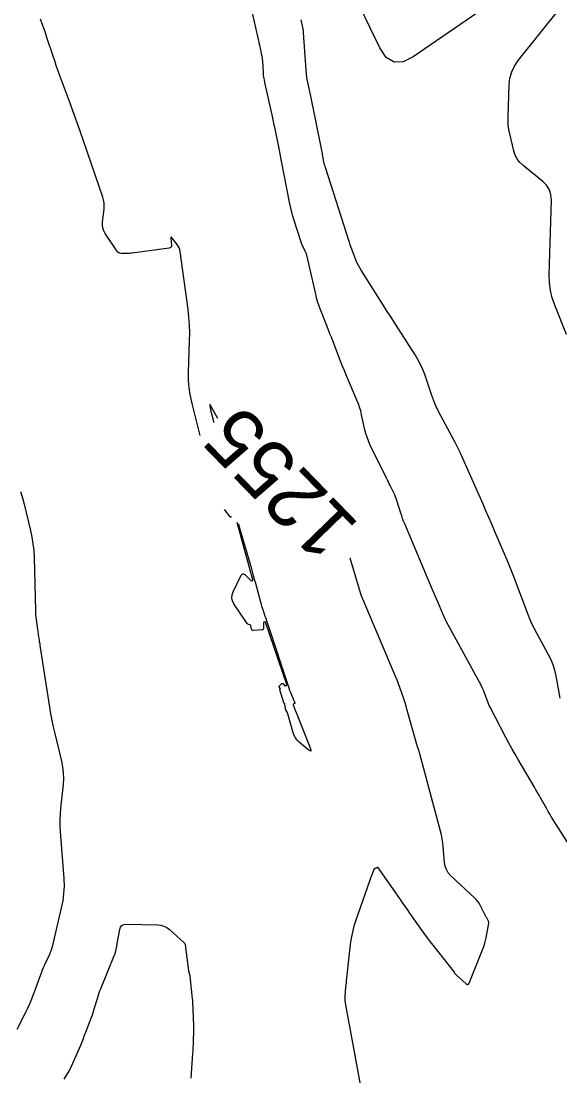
# Model space of a CAD drawing. Extents: x 658976 to 668726, y 639543 to 647196.
# Drawn here: x 662537.1 to 662593.2, y 642497.9 to 642607.6 of the extents above; entities that cross this region are included whole.
import ezdxf

# ---------------------------------------------------------------- set-up
doc = ezdxf.new("R2010")
doc.units = 0
for name, color, linetype in [('Ex_Contour Labels', 7, 'Continuous'), ('Ex_Major Contours', 7, 'Continuous'), ('Ex_Minor Contours', 7, 'Continuous')]:
    doc.layers.add(name, color=color, linetype=linetype)

msp = doc.modelspace()

# ---------------------------------------------------------------- linework, layer by layer
at = {"layer": 'Ex_Major Contours'}
for points in [[(662555.77, 642564.46), (662554.91, 642567.78), (662554.73, 642568.58), (662554.61, 642569.38), (662554.55, 642570.2), (662554.55, 642571.01), (662554.66, 642574.3), (662554.67, 642575.12), (662554.64, 642575.94), (662554.58, 642576.75), (662554.49, 642577.57), (662553.66, 642583.61), (662553.62, 642583.8), (662553.56, 642583.98), (662553.47, 642584.15), (662553.37, 642584.31), (662552.85, 642584.99), (662552.77, 642585.08), (662552.72, 642585.1), (662552.7, 642585.05), (662552.7, 642584.93), (662552.78, 642584.3), (662552.78, 642584.16), (662552.73, 642584.05), (662552.64, 642583.98), (662552.51, 642583.94), (662548.66, 642583.42), (662548.52, 642583.41), (662548.38, 642583.39), (662548.24, 642583.39), (662548.1, 642583.39), (662547.53, 642583.4), (662547.39, 642583.42), (662547.27, 642583.47), (662547.17, 642583.54), (662547.08, 642583.65), (662545.87, 642585.47), (662545.72, 642585.75), (662545.62, 642586.05), (662545.58, 642586.35), (662545.59, 642586.68), (662545.75, 642587.98), (662545.77, 642588.31), (662545.75, 642588.63), (662545.7, 642588.95), (662545.61, 642589.26), (662543.22, 642596.2), (662542.99, 642596.88), (662542.75, 642597.56), (662542.5, 642598.23), (662542.26, 642598.9), (662541.12, 642601.98), (662540.94, 642602.46), (662540.77, 642602.94), (662540.61, 642603.42), (662540.45, 642603.9), (662539.81, 642605.84), (662539.65, 642606.32), (662539.48, 642606.8), (662539.31, 642607.28), (662539.14, 642607.76)], [(662557.59, 642566.22), (662556.8, 642567.64), (662556.78, 642567.68), (662556.76, 642567.69), (662556.76, 642567.67), (662556.76, 642567.62), (662556.8, 642567.38), (662556.8, 642567.32), (662556.82, 642567.26), (662556.83, 642567.2), (662556.84, 642567.14), (662557.16, 642565.81)], [(662537.06, 642558.65), (662537.26, 642557.98), (662537.43, 642557.31), (662538.1, 642554.58), (662538.24, 642553.9), (662538.35, 642553.21), (662538.43, 642552.52), (662538.46, 642551.82), (662538.6, 642546.22), (662538.61, 642546), (662538.63, 642545.78), (662538.65, 642545.56), (662538.68, 642545.34), (662538.82, 642544.29), (662538.84, 642544.15), (662538.86, 642544.01), (662538.88, 642543.88), (662538.9, 642543.74), (662538.99, 642543.19), (662539.01, 642543.05), (662539.03, 642542.92), (662539.05, 642542.78), (662539.07, 642542.64), (662540.06, 642536.21), (662540.17, 642535.52), (662540.3, 642534.83), (662540.45, 642534.15), (662540.61, 642533.47), (662541.31, 642530.6), (662541.43, 642530), (662541.5, 642529.4), (662541.52, 642528.79), (662541.48, 642528.17), (662541.22, 642525.71), (662541.17, 642525.09), (662541.15, 642524.48), (662541.16, 642523.86), (662541.19, 642523.25), (662541.55, 642518.38), (662541.58, 642517.61), (662541.54, 642516.85), (662541.45, 642516.09), (662541.3, 642515.34), (662540.34, 642511.3), (662540.28, 642511.07), (662540.2, 642510.84), (662540.12, 642510.62), (662540.02, 642510.4), (662539.6, 642509.54), (662539.5, 642509.32), (662539.41, 642509.1), (662539.31, 642508.88), (662539.23, 642508.65), (662538.3, 642506.14), (662538.12, 642505.69), (662537.94, 642505.25), (662537.74, 642504.82), (662537.53, 642504.39), (662536.68, 642502.69)], [(662559.01, 642556.02), (662558.97, 642555.99), (662558.94, 642555.98), (662558.91, 642555.98), (662558.89, 642555.99), (662558.86, 642556.01), (662558.28, 642556.78)], [(662559.74, 642555.28), (662559.89, 642554.72), (662561.05, 642550.73), (662561.17, 642550.33), (662561.28, 642549.92), (662561.39, 642549.52), (662561.5, 642549.12), (662562.06, 642547.04), (662562.1, 642546.87), (662562.15, 642546.7), (662562.21, 642546.53), (662562.26, 642546.36), (662562.49, 642545.69), (662562.55, 642545.52), (662562.61, 642545.36), (662562.66, 642545.19), (662562.72, 642545.02), (662565, 642538.11), (662565.01, 642538.06), (662565.03, 642538.01), (662565.05, 642537.97), (662565.07, 642537.92), (662565.62, 642536.67), (662565.62, 642536.64), (662565.62, 642536.62), (662565.61, 642536.6), (662565.58, 642536.58), (662565.47, 642536.53), (662565.44, 642536.52), (662565.43, 642536.5), (662565.43, 642536.47), (662565.43, 642536.45), (662565.65, 642535.91), (662565.75, 642535.66), (662567.21, 642531.97), (662567.28, 642531.75), (662567.26, 642531.65), (662567.16, 642531.67), (662566.97, 642531.8), (662566.06, 642532.58), (662565.85, 642532.78), (662565.68, 642533.01), (662565.54, 642533.26), (662565.45, 642533.54), (662564.89, 642535.51), (662564.87, 642535.56), (662564.86, 642535.61), (662564.83, 642535.65), (662564.81, 642535.7), (662564.71, 642535.87), (662564.68, 642535.91), (662564.67, 642535.96), (662564.65, 642536), (662564.64, 642536.05), (662564.57, 642536.53), (662564.56, 642536.54), (662564.56, 642536.55), (662564.55, 642536.57), (662564.54, 642536.58), (662564.49, 642536.62), (662564.48, 642536.63), (662564.47, 642536.64), (662564.47, 642536.65), (662564.46, 642536.66), (662564.06, 642538.01), (662564.05, 642538.02), (662564.05, 642538.04), (662564.06, 642538.05), (662564.06, 642538.06), (662564.09, 642538.11), (662564.1, 642538.13), (662564.1, 642538.14), (662564.1, 642538.15), (662564.09, 642538.16), (662563.98, 642538.31), (662563.96, 642538.34), (662563.96, 642538.36), (662563.97, 642538.39), (662563.99, 642538.41), (662564.27, 642538.67), (662564.31, 642538.69), (662564.34, 642538.69), (662564.37, 642538.68), (662564.4, 642538.65), (662564.53, 642538.46), (662564.55, 642538.44), (662564.57, 642538.43), (662564.6, 642538.43), (662564.62, 642538.43), (662564.74, 642538.49), (662564.77, 642538.5), (662564.78, 642538.52), (662564.79, 642538.55), (662564.78, 642538.58), (662562.55, 642545.04), (662562.54, 642545.06), (662562.53, 642545.08), (662562.51, 642545.08), (662562.49, 642545.08), (662562.39, 642545.05), (662562.37, 642545.05), (662562.36, 642545.03), (662562.35, 642545.01), (662562.35, 642544.99), (662562.36, 642544.45), (662562.36, 642544.36), (662562.32, 642544.3), (662562.26, 642544.25), (662562.17, 642544.24), (662561.29, 642544.17), (662561.22, 642544.17), (662561.17, 642544.2), (662561.13, 642544.24), (662561.11, 642544.31), (662561.03, 642544.68), (662561.02, 642544.71), (662561, 642544.74), (662560.97, 642544.76), (662560.94, 642544.78), (662560.77, 642544.81), (662560.74, 642544.83), (662560.7, 642544.84), (662560.67, 642544.87), (662560.65, 642544.9), (662559.27, 642546.95), (662559.11, 642547.26), (662559.04, 642547.57), (662559.07, 642547.89), (662559.19, 642548.22), (662560.03, 642549.94), (662560.11, 642550.04), (662560.19, 642550.09), (662560.28, 642550.07), (662560.39, 642550), (662561.01, 642549.38), (662561.03, 642549.37), (662561.05, 642549.36), (662561.07, 642549.36), (662561.1, 642549.36), (662561.2, 642549.39), (662561.22, 642549.39), (662561.23, 642549.41), (662561.23, 642549.42), (662561.23, 642549.45), (662559.6, 642555.42)], [(662572.44, 642496.98), (662570.91, 642505.25), (662570.88, 642505.48), (662570.86, 642505.71), (662570.85, 642505.94), (662570.86, 642506.17), (662570.93, 642507.11), (662570.95, 642507.34), (662570.97, 642507.57), (662571, 642507.8), (662571.02, 642508.04), (662571.41, 642511.52), (662571.51, 642512.18), (662571.64, 642512.82), (662571.8, 642513.46), (662572, 642514.09), (662573.66, 642518.86), (662573.69, 642518.92), (662573.71, 642518.98), (662573.73, 642519.04), (662573.76, 642519.1), (662573.91, 642519.45), (662573.91, 642519.46), (662573.91, 642519.46), (662573.92, 642519.46), (662573.92, 642519.45), (662573.93, 642519.44), (662573.93, 642519.44), (662573.94, 642519.44), (662573.94, 642519.44), (662573.94, 642519.44), (662574.17, 642519.54), (662574.18, 642519.54), (662574.18, 642519.55), (662574.18, 642519.55), (662574.18, 642519.56), (662574.19, 642519.58), (662574.19, 642519.58), (662574.19, 642519.58), (662574.19, 642519.58), (662574.2, 642519.58), (662576.49, 642516.3), (662576.75, 642515.92), (662577.02, 642515.54), (662577.29, 642515.16), (662577.55, 642514.78), (662578.89, 642512.87), (662579.02, 642512.69), (662579.16, 642512.5), (662579.3, 642512.32), (662579.44, 642512.13), (662582.18, 642508.64), (662582.24, 642508.56), (662582.3, 642508.49), (662582.37, 642508.42), (662582.44, 642508.36), (662583.45, 642507.43), (662583.54, 642507.37), (662583.62, 642507.36), (662583.69, 642507.41), (662583.75, 642507.5), (662585.21, 642511.16), (662585.31, 642511.42), (662585.39, 642511.68), (662585.46, 642511.95), (662585.52, 642512.22), (662585.79, 642513.75), (662585.79, 642513.81), (662585.79, 642513.87), (662585.78, 642513.92), (662585.75, 642513.97), (662585.65, 642514.18), (662585.62, 642514.23), (662585.59, 642514.29), (662585.57, 642514.34), (662585.54, 642514.39), (662584.9, 642515.61), (662584.78, 642515.82), (662584.64, 642516.02), (662584.48, 642516.21), (662584.31, 642516.39), (662581.84, 642518.69), (662581.57, 642518.99), (662581.38, 642519.32), (662581.24, 642519.68), (662581.18, 642520.07), (662581.04, 642521.7), (662581, 642522.11), (662580.94, 642522.52), (662580.86, 642522.92), (662580.76, 642523.31), (662578.61, 642531.36), (662578.59, 642531.44), (662578.57, 642531.53), (662578.54, 642531.61), (662578.52, 642531.69), (662578.41, 642532.01), (662578.38, 642532.09), (662578.35, 642532.17), (662578.33, 642532.25), (662578.3, 642532.33), (662577.27, 642536.01), (662577.18, 642536.33), (662577.08, 642536.65), (662576.98, 642536.96), (662576.87, 642537.28), (662576.22, 642539.14), (662576.21, 642539.15), (662576.2, 642539.17), (662576.2, 642539.19), (662576.19, 642539.21), (662576.15, 642539.27), (662576.14, 642539.29), (662576.13, 642539.31), (662576.13, 642539.32), (662576.12, 642539.34), (662572.71, 642547.39), (662572.66, 642547.51), (662572.61, 642547.63), (662572.6, 642547.66), (662572.58, 642547.7), (662572.57, 642547.73), (662572.56, 642547.76), (662571.35, 642551.71)]]:
    msp.add_lwpolyline(points, dxfattribs=at)
at = {"layer": 'Ex_Minor Contours'}
for points in [[(662591.39, 642613.09), (662577.94, 642603.83), (662576.87, 642603.3), (662575.93, 642603.28), (662575.13, 642603.77), (662574.46, 642604.76), (662571.37, 642611.2)], [(662595.96, 642519.1), (662592.49, 642524.51), (662592.32, 642524.79), (662592.15, 642525.07), (662591.99, 642525.35), (662591.83, 642525.63), (662591.19, 642526.77), (662591.03, 642527.06), (662590.87, 642527.34), (662590.71, 642527.62), (662590.54, 642527.91), (662588.86, 642530.76), (662588.53, 642531.33), (662588.21, 642531.9), (662587.89, 642532.48), (662587.58, 642533.06), (662585.94, 642536.2), (662585.85, 642536.38), (662585.76, 642536.56), (662585.69, 642536.75), (662585.62, 642536.93), (662585.35, 642537.69), (662585.28, 642537.88), (662585.21, 642538.06), (662585.12, 642538.24), (662585.03, 642538.42), (662581.6, 642544.7), (662581.44, 642545), (662581.29, 642545.3), (662581.14, 642545.61), (662581.01, 642545.92), (662580.48, 642547.17), (662580.35, 642547.48), (662580.21, 642547.79), (662580.08, 642548.1), (662579.95, 642548.42), (662577.05, 642555.29), (662576.93, 642555.56), (662576.83, 642555.84), (662576.73, 642556.12), (662576.64, 642556.4), (662576.24, 642557.69), (662576.17, 642557.9), (662576.1, 642558.1), (662576.01, 642558.29), (662575.92, 642558.49), (662575.53, 642559.25), (662575.44, 642559.45), (662575.34, 642559.64), (662575.24, 642559.83), (662575.15, 642560.02), (662573.43, 642563.54), (662573.26, 642563.9), (662573.12, 642564.28), (662573, 642564.66), (662572.9, 642565.05), (662572.56, 642566.62), (662572.47, 642567.01), (662572.35, 642567.39), (662572.22, 642567.77), (662572.07, 642568.14), (662570.93, 642570.83), (662570.73, 642571.28), (662570.55, 642571.74), (662570.36, 642572.19), (662570.18, 642572.65), (662569.41, 642574.67), (662569.26, 642575.04), (662569.12, 642575.41), (662568.97, 642575.78), (662568.83, 642576.15), (662568.25, 642577.63), (662568.11, 642578.01), (662567.98, 642578.38), (662567.87, 642578.76), (662567.78, 642579.15), (662566.84, 642583.22), (662566.81, 642583.33), (662566.78, 642583.44), (662566.73, 642583.54), (662566.68, 642583.65), (662566.48, 642584.05), (662566.43, 642584.15), (662566.38, 642584.25), (662566.34, 642584.36), (662566.3, 642584.47), (662565.51, 642586.91), (662565.38, 642587.36), (662565.25, 642587.81), (662565.15, 642588.26), (662565.05, 642588.72), (662564.23, 642592.99), (662564.16, 642593.36), (662564.09, 642593.74), (662564.01, 642594.11), (662563.94, 642594.49), (662563.63, 642595.99), (662563.55, 642596.36), (662563.47, 642596.74), (662563.39, 642597.11), (662563.31, 642597.49), (662562.49, 642601.18), (662562.44, 642601.44), (662562.39, 642601.71), (662562.36, 642601.98), (662562.34, 642602.26), (662562.26, 642603.35), (662562.23, 642603.62), (662562.2, 642603.89), (662562.15, 642604.16), (662562.1, 642604.43), (662561.07, 642608.99)], [(662593.88, 642574.96), (662592.66, 642578), (662592.39, 642578.77), (662592.21, 642579.55), (662592.11, 642580.35), (662592.09, 642581.17), (662592.31, 642588.93), (662592.26, 642589.5), (662592.1, 642590.02), (662591.81, 642590.48), (662591.41, 642590.88), (662589.33, 642592.58), (662589, 642592.89), (662588.74, 642593.24), (662588.54, 642593.62), (662588.4, 642594.05), (662587.98, 642595.82), (662587.89, 642596.27), (662587.83, 642596.72), (662587.8, 642597.17), (662587.8, 642597.62), (662587.92, 642600.94), (662587.99, 642601.62), (662588.18, 642602.27), (662588.46, 642602.88), (662588.85, 642603.45), (662593.36, 642609.08)], [(662593.22, 642537.16), (662592.8, 642539.48), (662592.67, 642540.05), (662592.5, 642540.61), (662592.28, 642541.15), (662592.01, 642541.67), (662590.82, 642543.82), (662590.54, 642544.35), (662590.28, 642544.89), (662590.03, 642545.45), (662589.81, 642546.01), (662588.69, 642549.02), (662588.43, 642549.71), (662588.16, 642550.39), (662587.89, 642551.07), (662587.6, 642551.75), (662586.4, 642554.55), (662586.1, 642555.24), (662585.81, 642555.93), (662585.5, 642556.62), (662585.2, 642557.31), (662583.09, 642562.06), (662582.84, 642562.62), (662582.57, 642563.18), (662582.29, 642563.73), (662582.01, 642564.27), (662580.81, 642566.51), (662580.54, 642567.03), (662580.3, 642567.55), (662580.08, 642568.08), (662579.88, 642568.62), (662579.13, 642570.8), (662578.92, 642571.34), (662578.69, 642571.86), (662578.42, 642572.37), (662578.12, 642572.86), (662576.4, 642575.54), (662576.01, 642576.15), (662575.62, 642576.76), (662575.23, 642577.37), (662574.84, 642577.98), (662572.51, 642581.64), (662572.37, 642581.88), (662572.23, 642582.13), (662572.11, 642582.38), (662572, 642582.64), (662571.42, 642584.12), (662571.41, 642584.16), (662571.39, 642584.21), (662571.38, 642584.25), (662571.37, 642584.29), (662571.31, 642584.55), (662571.31, 642584.56), (662571.3, 642584.56), (662571.3, 642584.57), (662571.3, 642584.58), (662571.28, 642584.61), (662571.28, 642584.61), (662571.28, 642584.62), (662571.27, 642584.63), (662571.27, 642584.64), (662568.79, 642592.33), (662568.75, 642592.48), (662568.71, 642592.62), (662568.67, 642592.77), (662568.64, 642592.92), (662568.53, 642593.51), (662568.5, 642593.66), (662568.47, 642593.81), (662568.44, 642593.96), (662568.41, 642594.11), (662567.19, 642600.08), (662567.16, 642600.23), (662567.13, 642600.39), (662567.1, 642600.55), (662567.06, 642600.7), (662566.92, 642601.33), (662566.89, 642601.49), (662566.87, 642601.64), (662566.85, 642601.8), (662566.83, 642601.96), (662566.52, 642606.37), (662566.5, 642606.53), (662566.48, 642606.7), (662566.45, 642606.87), (662566.42, 642607.03), (662566.27, 642607.68)], [(662541.61, 642497.54), (662541.89, 642497.97), (662542.14, 642498.42), (662542.36, 642498.89), (662543.32, 642501.08), (662543.46, 642501.41), (662543.6, 642501.75), (662543.73, 642502.09), (662543.86, 642502.42), (662544.45, 642503.99), (662544.54, 642504.23), (662544.62, 642504.47), (662544.7, 642504.71), (662544.77, 642504.95), (662545.05, 642505.91), (662545.12, 642506.15), (662545.2, 642506.39), (662545.28, 642506.63), (662545.38, 642506.86), (662546.85, 642510.45), (662546.89, 642510.54), (662546.92, 642510.64), (662546.95, 642510.74), (662546.97, 642510.83), (662547.05, 642511.23), (662547.07, 642511.33), (662547.09, 642511.43), (662547.11, 642511.53), (662547.13, 642511.63), (662547.39, 642513.1), (662547.47, 642513.34), (662547.6, 642513.51), (662547.8, 642513.61), (662548.05, 642513.64), (662551.33, 642513.57), (662551.67, 642513.53), (662551.98, 642513.44), (662552.28, 642513.29), (662552.55, 642513.09), (662554.08, 642511.72), (662554.1, 642511.71), (662554.11, 642511.69), (662554.12, 642511.67), (662554.14, 642511.65), (662554.18, 642511.58), (662554.19, 642511.56), (662554.2, 642511.54), (662554.2, 642511.52), (662554.2, 642511.5), (662554.54, 642508.8), (662554.55, 642508.76), (662554.56, 642508.72), (662554.57, 642508.68), (662554.58, 642508.64), (662554.68, 642508.3), (662554.68, 642508.29), (662554.68, 642508.27), (662554.69, 642508.26), (662554.69, 642508.24), (662554.93, 642505.88), (662554.94, 642505.81), (662554.94, 642505.74), (662554.95, 642505.66), (662554.95, 642505.59), (662555.06, 642503.07), (662555.07, 642502.9), (662555.07, 642502.74), (662555.07, 642502.57), (662555.07, 642502.41), (662555.04, 642501.67), (662555.03, 642501.55), (662555.03, 642501.43), (662555.02, 642501.31), (662555.02, 642501.19), (662555, 642500.71), (662554.99, 642500.6), (662554.98, 642500.48), (662554.98, 642500.36), (662554.97, 642500.24), (662554.77, 642497.62)]]:
    msp.add_lwpolyline(points, dxfattribs=at)

# ---------------------------------------------------------------- texts
at = {"layer": 'Ex_Contour Labels'}
msp.add_text('1255', height=6, rotation=134.1822, dxfattribs=at).set_placement((662572.45, 642555.11))

doc.saveas('drawing.dxf')
